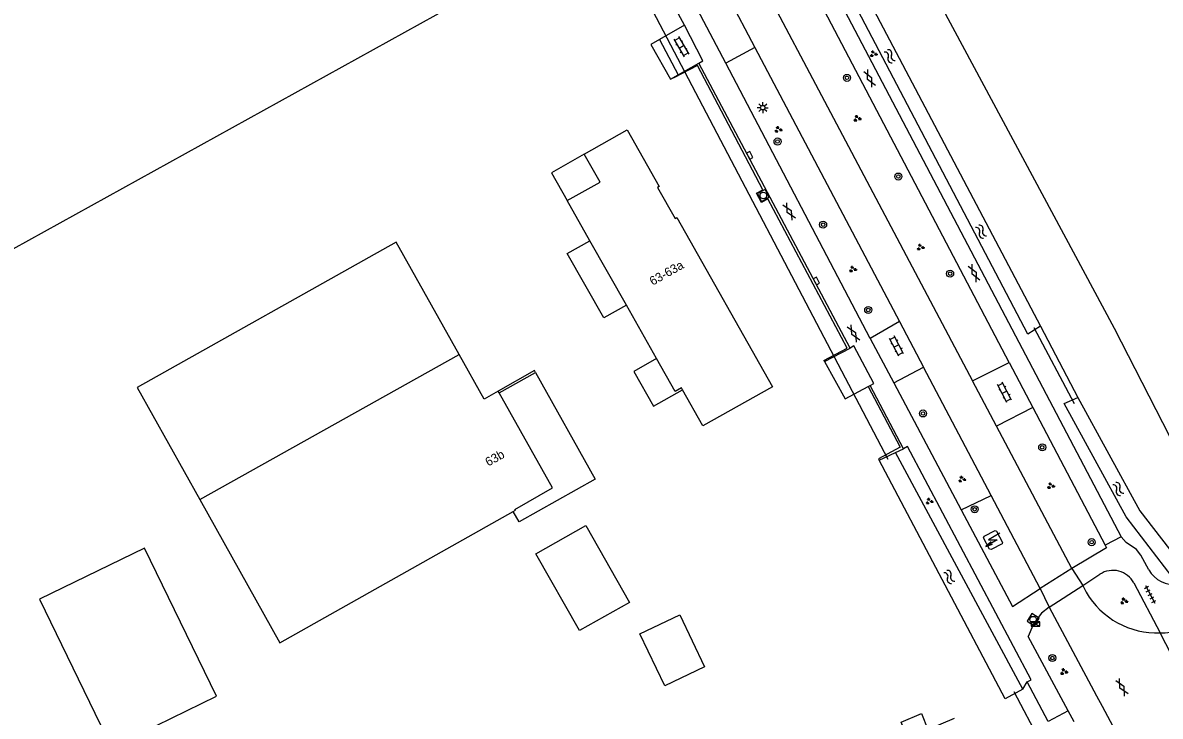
# Model space of a CAD drawing. Extents: x 134297 to 137000, y 403500 to 406000.
# Drawn here: x 135908.5 to 136037.3, y 404935.3 to 405013.8 of the extents above; entities that cross this region are included whole.
import ezdxf

# ---------------------------------------------------------------- set-up
doc = ezdxf.new("R2010")
doc.units = 0
for name, color, linetype in [('gg-afsc-erfafscheiding', 7, 'Continuous'), ('gg-afsc-muur', 7, 'Continuous'), ('gg-anno-huisnummerreeks BGT', 7, 'Continuous'), ('gg-bbg-bijgebouw', 7, 'Continuous'), ('gg-bbg-gedigitaliseerde bebouwing', 7, 'Continuous'), ('gg-bbg-gedigitaliseerde bijgebouw', 7, 'Continuous'), ('gg-bbg-hoofdgebouw', 7, 'Continuous'), ('gg-bbg-lage trafo', 7, 'Continuous'), ('gg-bbg-luifel en loopbrug', 7, 'Continuous'), ('gg-bbg-onder overbouw', 7, 'Continuous'), ('gg-bbg-pand overbouw', 7, 'Continuous'), ('gg-bbg-tussenscheiding', 7, 'Continuous'), ('gg-knt-bronhoudergrens', 7, 'Continuous'), ('gg-knt-verharding', 7, 'Continuous'), ('gg-kntw-bovenkant insteek waterloop', 7, 'Continuous'), ('gg-kwrk-duiker nz buis', 7, 'Continuous'), ('gt-grn-groengrens', 7, 'Continuous'), ('gt-grn-vlakafsluiter', 7, 'Continuous'), ('gt-grn-weggrens', 7, 'Continuous'), ('gt-symb-boom', 7, 'Continuous'), ('gt-symb-gesloten verharding', 7, 'Continuous'), ('gt-symb-groenvak', 7, 'Continuous'), ('gt-symb-klinker verharding', 7, 'Continuous'), ('gt-symb-kolk', 7, 'Continuous'), ('gt-symb-lichtmast', 7, 'Continuous'), ('gt-symb-rioolkast', 7, 'Continuous'), ('gt-symb-rioolschacht', 7, 'Continuous'), ('gt-symb-tegel verharding', 7, 'Continuous'), ('gt-symb-trafo symbool', 7, 'Continuous'), ('gt-symb-watersymbool', 7, 'Continuous')]:
    doc.layers.add(name, color=color, linetype=linetype)

# ---------------------------------------------------------------- blocks, each defined once
blk = doc.blocks.new('gt0-GESVH1')
at = {"layer": 'gt-symb-gesloten verharding'}
for p, q in [((-0.99, -0.26), (0.01, 0.24)), ((0.01, -0.26), (-0.99, 0.24)), ((0.01, 0.24), (1.01, -0.26)), ((1.01, 0.24), (0.01, -0.26))]:
    blk.add_line(p, q, dxfattribs=at)
blk = doc.blocks.new('gt0-BOOM')
at = {"layer": 'gt-symb-boom'}
for radius in [0.4, 0.2]:
    blk.add_circle((0, 0), radius, dxfattribs=at)
blk = doc.blocks.new('gt0-WA')
at = {"layer": 'gt-symb-watersymbool'}
for centre, start, end in [((-0.32, 0.02), 28.0725, 151.9275), ((0.43, 0.42), 208.0725, 331.9275), ((-0.32, -0.43), 28.0725, 151.9275), ((0.43, -0.03), 208.0725, 331.9275)]:
    blk.add_arc(centre, 0.425, start, end, dxfattribs=at)
blk = doc.blocks.new('gt0-GRVAK')
at = {"layer": 'gt-symb-groenvak'}
for p, q in [((-0.11, 0.19), (-0.23, 0.24)), ((-0.18, 0.15), (0.09, 0.15)), ((-0.09, 0.21), (-0.16, 0.32)), ((-0.05, 0.21), (-0.05, 0.39)), ((0, 0.21), (0.06, 0.32)), ((0.01, 0.19), (0.13, 0.24)), ((0.26, -0.05), (0.2, 0.06)), ((0.3, -0.05), (0.3, 0.13)), ((0.35, -0.05), (0.41, 0.06)), ((-0.24, -0.23), (-0.36, -0.18)), ((-0.32, -0.26), (-0.05, -0.26)), ((-0.23, -0.21), (-0.29, -0.09)), ((-0.18, -0.2), (-0.18, -0.02)), ((-0.14, -0.21), (-0.07, -0.09)), ((-0.12, -0.23), (0, -0.18)), ((0.24, -0.07), (0.12, -0.02)), ((0.17, -0.11), (0.44, -0.11)), ((0.37, -0.07), (0.49, -0.02))]:
    blk.add_line(p, q, dxfattribs=at)
blk = doc.blocks.new('gt0-TEG1')
at = {"layer": 'gt-symb-tegel verharding'}
for p, q in [((-1.12, 0), (1.12, 0)), ((-0.9, -0.25), (-0.9, 0.25)), ((-0.45, -0.25), (-0.45, 0.25)), ((0, -0.25), (0, 0.25)), ((0.45, -0.25), (0.45, 0.25)), ((0.9, -0.25), (0.9, 0.25))]:
    blk.add_line(p, q, dxfattribs=at)
blk = doc.blocks.new('gt0-HSP')
at = {"layer": 'gt-symb-trafo symbool'}
for points in [[(0.77, 0.75), (-0.53, 0), (0.47, 0), (-0.83, -0.75)], [(-0.22, -0.24), (-0.83, -0.75), (-0.08, -0.48)]]:
    blk.add_lwpolyline(points, dxfattribs=at)
blk = doc.blocks.new('gt0-RS')
at = {"layer": 'gt-symb-rioolschacht'}
blk.add_lwpolyline([(-0.5, -0.5), (0.5, -0.5), (0.5, 0.5), (-0.5, 0.5)], close=True, dxfattribs=at)
blk.add_circle((0, 0), 0.375, dxfattribs=at)
blk = doc.blocks.new('gt0-RKAST')
at = {"layer": 'gt-symb-rioolkast'}
for p, q in [((-0.5, -0.25), (0.5, 0.25)), ((-0.5, 0.25), (0.5, -0.25))]:
    blk.add_line(p, q, dxfattribs=at)
blk.add_lwpolyline([(0.5, 0.25), (-0.5, 0.25), (-0.5, -0.25), (0.5, -0.25)], close=True, dxfattribs=at)
blk = doc.blocks.new('gt0-KL1')
at = {"layer": 'gt-symb-klinker verharding'}
for p, q in [((-1.15, 0.3), (1.15, 0.3)), ((-1, -0.3), (-1, 0.3)), ((-0.5, 0.3), (-0.5, 0.45)), ((0, -0.3), (0, 0.3)), ((0.5, 0.3), (0.5, 0.45)), ((1, -0.3), (1, 0.3)), ((-1.15, -0.3), (1.15, -0.3)), ((-0.5, -0.45), (-0.5, -0.3)), ((0.5, -0.45), (0.5, -0.3))]:
    blk.add_line(p, q, dxfattribs=at)
blk = doc.blocks.new('gt0-KOLK')
at = {"layer": 'gt-symb-kolk'}
blk.add_lwpolyline([(0, 0), (0.38, 0), (0.38, 0.4), (-0.38, 0.4), (-0.38, 0), (0, 0)], dxfattribs=at)
blk = doc.blocks.new('gt0-LMAST')
at = {"layer": 'gt-symb-lichtmast'}
for p, q in [((-0.18, 0.17), (-0.45, 0.44)), ((-0.01, 0.25), (-0.01, 0.62)), ((0.17, 0.17), (0.44, 0.44)), ((-0.26, 0), (-0.63, 0)), ((-0.18, -0.18), (-0.45, -0.45)), ((-0.01, -0.25), (-0.01, -0.63)), ((0.44, -0.45), (0.17, -0.18)), ((0.24, 0), (0.62, 0))]:
    blk.add_line(p, q, dxfattribs=at)
blk.add_circle((-0.01, 0), 0.25, dxfattribs=at)

msp = doc.modelspace()

# ---------------------------------------------------------------- linework, layer by layer
at = {"layer": 'gg-afsc-erfafscheiding'}
for points in [[(135999.24, 404975.57), (136001.89, 404976.98), (135992.91, 404993.86), (135992.18, 404993.47), (135991.63, 404994.51), (135992.34, 404994.89), (135984.94, 405008.96), (135982.28, 405007.57)], [(136004.26, 404972.64), (136007.9, 404965.78), (136005.44, 404964.47)]]:
    msp.add_lwpolyline(points, dxfattribs=at)
at = {"layer": 'gg-afsc-muur'}
msp.add_lwpolyline([(135966.59, 404974.24), (135966.48, 404974.44), (135962.38, 404972.12)], dxfattribs=at)
at = {"layer": 'gg-bbg-bijgebouw'}
msp.add_line((135962.5, 404971.92), (135962.38, 404972.12), dxfattribs=at)
for points in [[(135957.96, 404976.28), (135950.81, 404988.99), (135921.51, 404972.52), (135928.58, 404959.87)], [(135962.38, 404972.12), (135960.8, 404971.23), (135957.96, 404976.28)], [(135964.09, 404958.51), (135964.32, 404958.64), (135964.26, 404958.75), (135968.54, 404961.17), (135962.5, 404971.92)], [(135928.58, 404959.87), (135937.64, 404943.65), (135964.09, 404958.51)]]:
    msp.add_lwpolyline(points, dxfattribs=at)
at = {"layer": 'gg-bbg-gedigitaliseerde bebouwing'}
msp.add_lwpolyline([(136023.43, 404914.15), (136014.49, 404910.31), (136005.64, 404931.74), (136008.69, 404933), (136007.99, 404934.68), (136010.3, 404935.64), (136011.03, 404933.86), (136014.05, 404935.11)], dxfattribs=at)
at = {"layer": 'gg-bbg-gedigitaliseerde bijgebouw'}
for points in [[(135972.3, 404956.93), (135977.24, 404948.23), (135971.58, 404945.03), (135966.65, 404953.73), (135972.3, 404956.93)], [(135918.59, 404931.82), (135930.48, 404937.6), (135922.33, 404954.36), (135910.45, 404948.58), (135918.59, 404931.82)], [(135982.95, 404946.82), (135985.74, 404940.95), (135981.23, 404938.8), (135978.43, 404944.67), (135982.95, 404946.82)]]:
    msp.add_lwpolyline(points, dxfattribs=at)
at = {"layer": 'gg-bbg-hoofdgebouw'}
for p, q in [((135972.77, 404989.14), (135970.2, 404993.68)), ((135976.9, 404981.85), (135972.77, 404989.14)), ((135980.32, 404975.81), (135976.9, 404981.85))]:
    msp.add_line(p, q, dxfattribs=at)
for points in [[(135972.13, 404998.92), (135976.98, 405001.68), (135980.61, 404995.27), (135980.43, 404995.16), (135982.41, 404991.65), (135982.6, 404991.75), (135993.45, 404972.61)], [(135983.25, 404972.28), (135983.13, 404972.48), (135982.42, 404972.09), (135980.32, 404975.81)], [(135993.45, 404972.61), (135985.56, 404968.19), (135983.25, 404972.28)]]:
    msp.add_lwpolyline(points, dxfattribs=at)
at = {"layer": 'gg-bbg-lage trafo'}
msp.add_lwpolyline([(136018.2, 404954.19), (136018.02, 404954.23), (136017.34, 404955.54), (136017.39, 404955.7), (136018.65, 404956.36), (136018.82, 404956.3), (136019.5, 404955.01), (136019.46, 404954.85), (136018.2, 404954.19)], dxfattribs=at)
at = {"layer": 'gg-bbg-luifel en loopbrug'}
msp.add_line((135962.5, 404971.92), (135966.59, 404974.24), dxfattribs=at)
for points in [[(135976.9, 404981.85), (135974.33, 404980.4), (135970.2, 404987.68), (135972.77, 404989.14)], [(135980.32, 404975.81), (135977.74, 404974.36), (135979.97, 404970.42), (135983.25, 404972.28)], [(135966.59, 404974.24), (135973.36, 404962.17), (135964.74, 404957.35), (135964.09, 404958.51)]]:
    msp.add_lwpolyline(points, dxfattribs=at)
at = {"layer": 'gg-bbg-onder overbouw'}
msp.add_lwpolyline([(135970.2, 404993.68), (135973.91, 404995.78), (135972.13, 404998.92)], dxfattribs=at)
at = {"layer": 'gg-bbg-pand overbouw'}
msp.add_lwpolyline([(135972.13, 404998.92), (135968.42, 404996.82), (135970.2, 404993.68)], dxfattribs=at)
at = {"layer": 'gg-bbg-tussenscheiding'}
msp.add_line((135928.58, 404959.87), (135957.96, 404976.28), dxfattribs=at)
at = {"layer": 'gg-knt-bronhoudergrens'}
msp.add_line((135884.96, 404975.82), (135972.78, 405024.34), dxfattribs=at)
msp.add_lwpolyline([(136022.14, 405160.42), (135955.93, 405119.86), (136002.36, 405034.67), (136032.12, 404979.24), (136042.31, 404959.39), (136045.22, 404960.58), (136064.4, 404977.65), (136123.14, 405027.13), (136131.76, 405035.76)], dxfattribs=at)
at = {"layer": 'gg-knt-verharding'}
for p, q in [((135984.04, 405048.59), (136032.9, 404955.65)), ((135985.74, 405021.9), (135991.44, 405010.98)), ((136020.25, 404975.35), (135996.09, 405021.29)), ((135988.14, 405009.21), (135982.4, 405020.13)), ((135983.47, 405013.51), (135982.81, 405014.78)), ((135983.47, 405013.51), (135980.66, 405011.9)), ((135980.66, 405011.9), (135979.66, 405011.34)), ((135991.44, 405010.98), (135988.14, 405009.21)), ((135991.44, 405010.98), (136007.8, 404979.99)), ((135982.74, 405007.91), (135985.1, 405009.23)), ((136002.22, 404977), (135985.1, 405009.23)), ((136004.5, 404978.06), (135988.14, 405009.21)), ((135981.89, 405007.43), (135982.74, 405007.91)), ((136007.8, 404979.99), (136004.5, 404978.06)), ((136007.8, 404979.99), (136010.53, 404974.83)), ((136004.5, 404978.06), (136007.17, 404973.05)), ((135999.31, 404975.46), (136002.22, 404977)), ((136007.17, 404973.05), (136010.53, 404974.83)), ((136018.19, 404960.33), (136010.53, 404974.83)), ((136016.09, 404973.29), (136020.25, 404975.35)), ((136020.25, 404975.35), (136022.92, 404970.27)), ((136001.65, 404971.25), (136004.26, 404972.64)), ((136004.26, 404972.64), (136004.48, 404972.75)), ((136008.29, 404965.58), (136004.48, 404972.75)), ((136007.17, 404973.05), (136014.8, 404958.69)), ((136018.81, 404968.16), (136016.09, 404973.29)), ((136022.92, 404970.27), (136018.81, 404968.16)), ((136022.92, 404970.27), (136031.12, 404954.7)), ((136027.35, 404952.05), (136018.81, 404968.16)), ((136023.76, 404949.79), (136018.19, 404960.33)), ((136032.9, 404955.65), (136031.12, 404954.7)), ((136027.35, 404952.05), (136028.57, 404950.12)), ((136028.57, 404950.12), (136030.51, 404951.41)), ((136034.36, 404950.43), (136037.34, 404944.78)), ((136023.76, 404949.79), (136024.72, 404947.76)), ((136028.57, 404950.12), (136028.96, 404949.38)), ((136024.72, 404947.76), (136024.76, 404947.69)), ((136024.76, 404947.69), (136030.14, 404937.65)), ((136026.92, 404935.96), (136022.38, 404944.36)), ((136024.64, 404934.76), (136022.27, 404939.22)), ((136030.14, 404937.65), (136030.77, 404936.49)), ((136030.77, 404936.49), (136035.69, 404927.3)), ((136027.58, 404934.73), (136026.92, 404935.96))]:
    msp.add_line(p, q, dxfattribs=at)
for points in [[(135991.9, 405019), (136000, 405003.63), (136016.09, 404973.29)], [(135985.1, 405009.23), (135985.55, 405009.49), (135983.47, 405013.51)], [(136004.48, 404972.75), (136004.92, 404972.99), (136002.66, 404977.23), (136002.22, 404977)], [(136022.27, 404939.22), (136022.73, 404939.48), (136008.73, 404965.85), (136008.29, 404965.58)], [(136014.8, 404958.69), (136020.61, 404947.76), (136023.76, 404949.79)], [(136036.06, 404951.92), (136035.15, 404953.57), (136034.65, 404954.2), (136033.47, 404954.99), (136032.9, 404955.65)], [(136031.12, 404954.7), (136031.27, 404954.41), (136027.35, 404952.05)], [(136024.76, 404947.69), (136023.91, 404946.99), (136023.4, 404946.35), (136022.93, 404945.62), (136022.38, 404944.36)]]:
    msp.add_lwpolyline(points, dxfattribs=at)
for centre, radius, start, end in [((136031.99, 404949.17), 2.68, 27.871, 123.4752), ((136038.9, 404953.48), 3.24, 208.7605, 277.9005), ((136036.96, 404954.02), 9.25, 210.1346, 272.3766), ((136037.49, 404950.16), 5.38, 268.4004, 293.0656)]:
    msp.add_arc(centre, radius, start, end, dxfattribs=at)
at = {"layer": 'gg-kntw-bovenkant insteek waterloop'}
for p, q in [((136001.78, 405021.14), (136023.8, 404979.48)), ((136005.52, 404964.33), (136007.35, 404965.19)), ((136021.77, 404938.4), (136007.35, 404965.19))]:
    msp.add_line(p, q, dxfattribs=at)
for points in [[(136023.8, 404979.48), (136022.35, 404978.55), (136000.32, 405020.59), (136001.78, 405021.14)], [(136038.71, 404951.1), (136033.48, 404957.89), (136026.45, 404970.71), (136028, 404971.41)], [(136028, 404971.41), (136035.03, 404958.59), (136039.03, 404953.4), (136045.21, 404956.04), (136050.43, 404958.17)], [(136021.77, 404938.4), (136019.79, 404937.3), (136005.52, 404964.33)]]:
    msp.add_lwpolyline(points, dxfattribs=at)
at = {"layer": 'gg-kwrk-duiker nz buis'}
for p, q in [((136006.52, 404964.38), (135976.24, 405022.13)), ((136023.03, 404979.31), (136027.59, 404970.72)), ((136047.04, 404888.53), (136020.81, 404938.12))]:
    msp.add_line(p, q, dxfattribs=at)
at = {"layer": 'gt-grn-groengrens'}
for p, q in [((136023.8, 404979.48), (136028, 404971.41)), ((136007.35, 404965.19), (136008.29, 404965.58)), ((136005.44, 404964.47), (136005.52, 404964.33)), ((136014.8, 404958.69), (136018.19, 404960.33)), ((136021.77, 404938.4), (136022.27, 404939.22))]:
    msp.add_line(p, q, dxfattribs=at)
at = {"layer": 'gt-grn-vlakafsluiter'}
msp.add_line((135979.66, 405011.34), (135981.89, 405007.43), dxfattribs=at)
at = {"layer": 'gt-grn-weggrens'}
for p, q in [((135980.66, 405011.9), (135982.74, 405007.91)), ((135982.28, 405007.57), (135981.89, 405007.43)), ((135999.24, 404975.57), (135999.31, 404975.46)), ((135999.31, 404975.46), (136001.65, 404971.25)), ((136027.35, 404952.05), (136023.76, 404949.79)), ((136024.76, 404947.69), (136028.57, 404950.12)), ((136039.95, 404939.73), (136037.34, 404944.78)), ((136026.92, 404935.96), (136024.64, 404934.76))]:
    msp.add_line(p, q, dxfattribs=at)

# ---------------------------------------------------------------- block references
at = {"layer": 'gt-symb-boom'}
for p in [(136001.87, 405007.56), (135994.01, 405000.36), (136007.69, 404996.4), (135999.17, 404990.96), (136013.55, 404985.41), (136004.28, 404981.31), (136010.48, 404969.6), (136023.98, 404965.77), (136016.33, 404958.76), (136029.58, 404955.04), (136025.12, 404941.93)]:
    msp.add_blockref('gt0-BOOM', p, dxfattribs=at)
at = {"layer": 'gt-symb-gesloten verharding'}
for p, rotation in [((136004.43, 405007.49), 115.97571466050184), ((135995.33, 404992.43), 120.33480582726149), ((136016.26, 404985.45), 115.97571465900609), ((136002.62, 404978.63), 120.3348058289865), ((136033, 404938.61), 118.99897714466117)]:
    msp.add_blockref('gt0-GESVH1', p, dxfattribs=dict(at, rotation=rotation))
at = {"layer": 'gt-symb-groenvak'}
for p in [(136004.86, 405010.27), (136003.02, 405002.97), (135994.08, 405001.72), (136010.18, 404988.4), (136002.52, 404985.92), (136014.88, 404962.15), (136024.94, 404961.41), (136011.18, 404959.66), (136033.23, 404948.37), (136026.42, 404940.38)]:
    msp.add_blockref('gt0-GRVAK', p, dxfattribs=at)
at = {"layer": 'gt-symb-klinker verharding'}
for p, rotation in [((135983.12, 405011.09), -59.66519417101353), ((136007.48, 404977.22), 117.9747299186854), ((136019.71, 404971.99), 117.9747299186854)]:
    msp.add_blockref('gt0-KL1', p, dxfattribs=dict(at, rotation=rotation))
at = {"layer": 'gt-symb-kolk'}
for p, rotation in [((135990.69, 404998.7), -62.025270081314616), ((135998.24, 404984.5), -62.02527007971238)]:
    msp.add_blockref('gt0-KOLK', p, dxfattribs=dict(at, rotation=rotation))
at = {"layer": 'gt-symb-lichtmast'}
msp.add_blockref('gt0-LMAST', (135992.34, 405004.19), dxfattribs=at)
at = {"layer": 'gt-symb-rioolkast'}
msp.add_blockref('gt0-RKAST', (136023.21, 404945.78), dxfattribs=at)
at = {"layer": 'gt-symb-rioolschacht'}
for p, rotation in [((135992.4, 404994.26), -62.025270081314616), ((136022.96, 404946.27), -32.00538321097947)]:
    msp.add_blockref('gt0-RS', p, dxfattribs=dict(at, rotation=rotation))
at = {"layer": 'gt-symb-tegel verharding', "rotation": -62.02527007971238}
msp.add_blockref('gt0-TEG1', (136036.2, 404949.13), dxfattribs=at)
at = {"layer": 'gt-symb-trafo symbool'}
msp.add_blockref('gt0-HSP', (136018.42, 404955.3), dxfattribs=at)
at = {"layer": 'gt-symb-watersymbool'}
for p, rotation in [((136006.75, 405009.96), 126.01052540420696), ((136017.09, 404990.12), 126.01052540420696), ((136032.61, 404961.01), 126.01052540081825), ((136013.48, 404951.06), 126.01052540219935)]:
    msp.add_blockref('gt0-WA', p, dxfattribs=dict(at, rotation=rotation))

# ---------------------------------------------------------------- texts
at = {"layer": 'gg-anno-huisnummerreeks BGT'}
for s, rotation, p in [('63-63a', 29.5, (135979.87, 404984.04)), ('63b', 29.3, (135961.26, 404963.58))]:
    msp.add_text(s, height=1, rotation=rotation, dxfattribs=at).set_placement(p)

doc.saveas('drawing.dxf')
